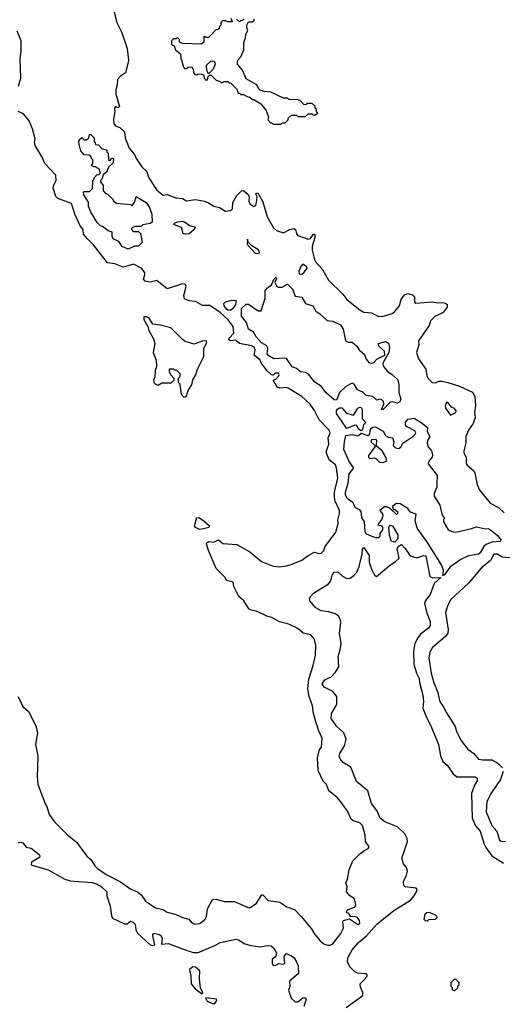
# Model space of a CAD drawing. Extents: x 1861455 to 2058065, y 200073 to 437907.
# Tile 468 of 574: x 1957056 to 1960785, y 363726 to 371338. Entities that reach past the tile are written whole.
import ezdxf

# ---------------------------------------------------------------- set-up
doc = ezdxf.new("R2010")
doc.units = 0

msp = doc.modelspace()

# ---------------------------------------------------------------- linework, layer by layer
at = {"layer": '0CON05XD'}
for points in [[(1957777.9, 371427.9), (1957806, 371315), (1957842.5, 371245), (1957885.6, 371115.6), (1957895.6, 371025), (1957887.9, 370985), (1957874.3, 370925.7), (1957835, 370900.6), (1957811.9, 370875), (1957809.2, 370835), (1957798, 370795), (1957798.8, 370765), (1957827.5, 370665), (1957815, 370657.5), (1957795, 370667.5), (1957787.5, 370655), (1957791.2, 370631.2), (1957780.6, 370565), (1957782.2, 370535), (1957795, 370517.5), (1957830, 370505), (1957865, 370470), (1957872, 370425), (1957901.2, 370345), (1957943.8, 370295), (1957955.8, 370265), (1957999.5, 370199.5), (1958037.5, 370165), (1958051.7, 370121.7), (1958112.3, 370022.3), (1958165, 369982.5), (1958195, 369986.7), (1958261.7, 369961.7), (1958315, 369956.7), (1958345, 369937.5), (1958415, 369947.5), (1958483.9, 369933.9), (1958515, 369923.3), (1958555, 369897.5), (1958600, 369885), (1958645, 369857.5), (1958687, 369863), (1958700, 369875), (1958702.5, 369925), (1958735, 369980), (1958770, 370015), (1958785, 370016.7), (1958823.3, 369985), (1958828.8, 369965), (1958826.2, 369935), (1958833.9, 369913.9), (1958865, 369894), (1958880, 369905), (1958886, 369925), (1958890, 369965), (1958880, 369995), (1958895, 370000), (1958935, 369930), (1958968.8, 369815), (1959018, 369728), (1959039.3, 369709.3), (1959095, 369690), (1959144.1, 369715.9), (1959175, 369723.3), (1959186.1, 369716.1), (1959194.3, 369685), (1959205, 369669.2), (1959285, 369640), (1959303, 369647), (1959325, 369680), (1959335, 369680), (1959340, 369665), (1959316.7, 369585), (1959316.7, 369555), (1959333.3, 369485), (1959343.9, 369463.9), (1959396.1, 369406.1), (1959442.5, 369325), (1959552.5, 369215), (1959582.5, 369175), (1959683.9, 369093.9), (1959715, 369077.5), (1959775, 369072.5), (1959825, 369046.7), (1959856.1, 369043.9), (1959935, 369066.7), (1959951.7, 369078.3), (1959990, 369125), (1960004.1, 369175.9), (1960029.3, 369210.7), (1960055, 369220), (1960090.7, 369210.7), (1960107.5, 369195), (1960106.2, 369165), (1960106.7, 369155), (1960116.2, 369146.2), (1960245, 369155.8), (1960285, 369150), (1960325, 369152.5), (1960347, 369147), (1960360, 369135), (1960360, 369115), (1960327.5, 369075), (1960265, 369042.5), (1960231.2, 369008.8), (1960220, 368975), (1960137.5, 368855), (1960140, 368825), (1960123.3, 368765), (1960137.5, 368715), (1960193.3, 368635), (1960202.5, 368585), (1960213, 368563), (1960243.8, 368533.8), (1960268.3, 368531.7), (1960295, 368542.5), (1960315, 368543.3), (1960365, 368533.3), (1960453.9, 368503.9), (1960555, 368457.5), (1960572.5, 368425), (1960577.5, 368355), (1960570, 368305), (1960576.4, 368263.6), (1960560, 368215), (1960524.1, 368165.9), (1960503.3, 368115), (1960503.6, 368066.4), (1960487.5, 368005), (1960488.3, 367988.3), (1960506.4, 367956.4), (1960507, 367907), (1960512.5, 367895), (1960563, 367853), (1960572.5, 367835), (1960590, 367745), (1960607.5, 367705), (1960690.7, 367600.7), (1960755.8, 367565.8), (1960800, 367525)], [(1958688.3, 371348.3), (1958698.3, 371321.7), (1958665, 371320), (1958645, 371330), (1958621.7, 371328.3), (1958610, 371315), (1958610, 371295), (1958600, 371285), (1958598.3, 371271.7), (1958588.3, 371261.7), (1958571.7, 371258.3), (1958540, 371225), (1958515, 371200), (1958495, 371200), (1958485, 371210), (1958480, 371205), (1958480, 371165), (1958461.7, 371148.3), (1958313, 371153), (1958290, 371165), (1958290, 371185), (1958275, 371200), (1958265, 371190), (1958245, 371190), (1958230, 371175), (1958230, 371145), (1958250, 371135), (1958260, 371105), (1958297.5, 371075), (1958300, 371035), (1958307, 371027), (1958321.7, 370971.7), (1958331.7, 370961.7), (1958345, 370960), (1958358.3, 370971.7), (1958385, 370972.5), (1958397.5, 370955), (1958398.3, 370928.3), (1958410, 370915), (1958425, 370912.5), (1958435, 370920), (1958467, 370917), (1958478.3, 370908.3), (1958482.5, 370885), (1958495, 370870), (1958507, 370873), (1958511.7, 370898.3), (1958521.7, 370908.3), (1958535, 370910), (1958575, 370870), (1958605, 370860), (1958615, 370850), (1958635, 370860), (1958665, 370860), (1958675, 370850), (1958685, 370850), (1958735, 370800), (1958745, 370770), (1958755, 370770), (1958765, 370760), (1958785, 370760), (1958813, 370743), (1958835, 370740), (1958855, 370720), (1958865, 370720), (1958918.3, 370688.3), (1958960, 370635), (1958977.5, 370585), (1958973, 370563), (1958995, 370540), (1959005, 370540), (1959015, 370530), (1959075, 370530)], [(1958790, 371345), (1958778.3, 371331.7), (1958765, 371330), (1958755, 371320), (1958731.7, 371341.7)], [(1959075, 370530), (1959085, 370540), (1959108.3, 370541.7), (1959128.3, 370561.7), (1959131.7, 370578.3), (1959155, 370600), (1959195, 370600), (1959205, 370590), (1959265, 370590), (1959285, 370610), (1959315, 370610), (1959321.7, 370601.7), (1959335, 370600), (1959360, 370615), (1959350, 370625), (1959350, 370645), (1959340, 370655), (1959338.3, 370668.3), (1959315, 370690), (1959275, 370690), (1959268.3, 370681.7), (1959255, 370680), (1959225, 370710), (1959207, 370717), (1959135, 370720), (1959125, 370730), (1959095, 370730), (1958997, 370777), (1958945, 370782.5), (1958913, 370793), (1958900, 370805), (1958887.5, 370835), (1958805, 370880), (1958777, 370947), (1958740, 370995), (1958738.3, 371011.7), (1958742.5, 371025), (1958765, 371050), (1958787.5, 371105), (1958788.3, 371161.7), (1958800, 371195), (1958803, 371227), (1958820, 371255), (1958810, 371275), (1958810, 371295), (1958825, 371320), (1958858.3, 371321.7), (1958867.5, 371332.5), (1958867.5, 371345)], [(1957045.3, 370824.7), (1957065.4, 370885), (1957059.1, 371035), (1957067.1, 371095), (1957067.8, 371175), (1957035, 371250)], [(1958515, 370920), (1958502.5, 370945), (1958500, 370985), (1958535, 371020), (1958555, 371017.5), (1958565, 371010), (1958567.5, 370995), (1958550, 370955), (1958515, 370920)], [(1957042.5, 366105), (1957082.5, 366025), (1957125, 365990), (1957179.3, 365879.3), (1957192.5, 365825), (1957176.7, 365735), (1957196.7, 365645), (1957190, 365485), (1957197, 365427), (1957253.3, 365275), (1957266.2, 365255), (1957283.3, 365195), (1957325, 365137.5), (1957425, 365037.5), (1957495, 364980), (1957575, 364872.5), (1957606.7, 364845), (1957635.9, 364795.9), (1957655.9, 364775.9), (1957725, 364728.8), (1957835, 364673.1), (1957915, 364615.8), (1957965, 364596.2), (1957993.9, 364573.9), (1958027.5, 364525), (1958105, 364473.3), (1958165, 364460), (1958195, 364440), (1958265, 364421.2), (1958315, 364396.7), (1958363.6, 364383.6), (1958385, 364357.5), (1958407, 364347), (1958447.7, 364352.3), (1958490, 364385), (1958500, 364405), (1958508, 364465), (1958545, 364536.7), (1958575, 364540), (1958635, 364520), (1958715, 364522), (1958820, 364475), (1958835, 364473.3), (1958885, 364507.5), (1958927, 364573), (1958935, 364573.3), (1958975, 364530), (1959065, 364516.2), (1959119.3, 364479.3), (1959178.3, 364458.3), (1959230, 364405), (1959310.5, 364310.5), (1959336.2, 364265), (1959377.3, 364217.3), (1959405, 364193.8), (1959435, 364183.8), (1959455, 364183.8), (1959475, 364193.8), (1959536.6, 364273.4), (1959558, 364315), (1959552.5, 364365), (1959556.7, 364373.3), (1959605, 364387.5), (1959665, 364346.9), (1959675.3, 364344.7), (1959684.5, 364355), (1959680.4, 364375), (1959665, 364397.8), (1959643.8, 364406.2), (1959615, 364402.5), (1959598, 364428), (1959580, 364435), (1959580, 364445), (1959595, 364460), (1959645, 364477.5), (1959652.5, 364495), (1959643, 364543), (1959607.5, 364565), (1959580, 364595), (1959586.7, 364635), (1959575.7, 364665), (1959588.1, 364695), (1959601.9, 364765), (1959630, 364835), (1959685, 364890), (1959715, 364913.8), (1959749.3, 364930.7), (1959757.5, 364945), (1959728.8, 364985), (1959724.2, 365034.2), (1959705, 365107.5), (1959685, 365130), (1959633.6, 365143.6), (1959617, 365157), (1959588.3, 365218.3), (1959538.3, 365291.7), (1959510, 365325), (1959445, 365377.5), (1959426.7, 365425), (1959401.7, 365451.7), (1959363.3, 365535), (1959357, 365633), (1959373, 365697), (1959387.5, 365715), (1959392, 365785), (1959363.8, 365845), (1959348.8, 365895), (1959326.2, 365975), (1959318.8, 366035), (1959292.5, 366105), (1959282.2, 366165), (1959290.9, 366239.1), (1959323.8, 366345), (1959341.2, 366425), (1959343.6, 366503.6), (1959331.7, 366551.7), (1959305, 366582.5), (1959246.1, 366596.1), (1959205, 366631.2), (1959135, 366666.2), (1959064.2, 366684.2), (1959005, 366717.1), (1958965, 366725.8), (1958885, 366765.7), (1958855, 366771.9), (1958830, 366780), (1958786.7, 366845), (1958748.3, 366878.3), (1958710, 366955), (1958705, 366988.8), (1958655, 367003.8), (1958643.3, 367025), (1958574.2, 367094.2), (1958513.8, 367235), (1958500, 367285), (1958502.5, 367295), (1958516.4, 367303.6), (1958555, 367298.8), (1958593, 367317), (1958625, 367287.5), (1958735, 367280), (1958835, 367223.8), (1958925, 367150), (1959013.6, 367113.6), (1959065, 367108.8), (1959115, 367116.2), (1959153.9, 367126.1), (1959235, 367160), (1959285, 367196.7), (1959335, 367222.5), (1959370.7, 367210.7), (1959385, 367213.3), (1959406.2, 367235), (1959416.7, 367265), (1959497.5, 367375), (1959516.4, 367443.6), (1959515, 367470), (1959528.3, 367521.7), (1959528, 367545), (1959492.5, 367615), (1959487.9, 367647.9), (1959488.2, 367685), (1959514.2, 367795), (1959504.3, 367874.3), (1959495, 367896.2), (1959446.4, 367936.4), (1959426.4, 367986.4), (1959426.2, 368005), (1959443.6, 368056.4), (1959440, 368105), (1959454, 368145), (1959447.5, 368165), (1959370, 368245), (1959335, 368316.7), (1959301.2, 368365), (1959235, 368426.2), (1959129.5, 368489.5), (1959115, 368494), (1959065, 368490), (1959047.3, 368497.3), (1959017.5, 368545), (1959020, 368555), (1959035, 368560), (1959055, 368581.2), (1959061.2, 368595), (1959056.7, 368605), (1959030, 368605), (1959015, 368590), (1959000, 368595), (1958965, 368626.7), (1958922.9, 368685), (1958915, 368705.6), (1958868.9, 368745), (1958874.4, 368785), (1958867.4, 368807.4), (1958847.7, 368817.7), (1958755, 368834.2), (1958738.6, 368848.6), (1958725, 368860.3), (1958685, 368854.1), (1958671.8, 368861.8), (1958674.7, 368875), (1958710.9, 368915), (1958706.5, 368966.5), (1958668, 369018), (1958605, 369073.8), (1958525, 369127.5), (1958468.1, 369128.1), (1958415, 369158.9), (1958365, 369164.8), (1958330.3, 369180.3), (1958324.3, 369205.7), (1958341.2, 369275), (1958333.6, 369293.6), (1958315, 369296.7), (1958195, 369257.5), (1958115, 369322.5), (1958065, 369309.4), (1958025, 369315.7), (1958011.8, 369331.8), (1958022.8, 369365), (1958022.2, 369382.2), (1957998.8, 369415), (1957935, 369447.3), (1957855, 369423.8), (1957791.2, 369451.2), (1957735, 369459.2), (1957626.2, 369596.2), (1957578.7, 369645), (1957550, 369680), (1957545.2, 369715.2), (1957523.5, 369745), (1957482, 369835), (1957455.6, 369915.6), (1957350, 369955), (1957335, 369970), (1957315.5, 370035), (1957319.5, 370060.5), (1957337.1, 370095), (1957334, 370135), (1957251.2, 370225), (1957230, 370275), (1957179.2, 370359.2), (1957169.4, 370385), (1957175, 370416.7), (1957153.5, 370495), (1957129.5, 370555), (1957085, 370608.8), (1957045, 370629.2)], [(1957895, 369564), (1957847.5, 369585), (1957823, 369623), (1957777.5, 369645), (1957770, 369665), (1957770, 369695), (1957740, 369705), (1957695, 369740), (1957680, 369745), (1957655, 369770), (1957605, 369850), (1957586.7, 369895), (1957587, 369927), (1957552.5, 369985), (1957550, 370005), (1957555, 370010), (1957595, 370010), (1957618.3, 370031.7), (1957620, 370095), (1957630, 370105), (1957630, 370115), (1957651.7, 370138.3), (1957668.3, 370141.7), (1957680, 370155), (1957668.3, 370188.3), (1957655, 370190), (1957645, 370200), (1957625, 370200), (1957611.7, 370211.7), (1957620, 370225), (1957620, 370255), (1957610, 370265), (1957608.3, 370278.3), (1957591.7, 370291.7), (1957553, 370293), (1957527.5, 370325), (1957513, 370387), (1957515, 370410), (1957535, 370427.5), (1957555, 370410), (1957575, 370410), (1957590, 370425), (1957595, 370450), (1957605, 370450), (1957630, 370425), (1957630, 370395), (1957640, 370385), (1957641.7, 370371.7), (1957665, 370370), (1957691.7, 370341.7), (1957728.3, 370328.3), (1957730, 370315), (1957740, 370305), (1957741.7, 370251.7), (1957758.3, 370251.7), (1957765, 370270), (1957780, 370265), (1957778.3, 370231.7), (1957741.7, 370198.3), (1957728.3, 370161.7), (1957701.7, 370138.3), (1957690, 370105), (1957680, 370095), (1957680, 370085), (1957700, 370055), (1957700, 370015), (1957720, 369995), (1957735, 369990), (1957775, 369950), (1957783.6, 369933.6), (1957805, 369920), (1957915, 369910), (1957925, 369900), (1957941.7, 369928.3), (1957955, 369970), (1958033.3, 369925), (1958060, 369885), (1958076.7, 369835), (1958078.3, 369771.7), (1958065, 369762.5), (1958008.3, 369751.7), (1957995, 369740), (1957945, 369740), (1957920, 369725), (1957920, 369715), (1957931.7, 369701.7), (1957975, 369700), (1957990, 369685), (1958002.5, 369615), (1957975, 369587.5), (1957942.5, 369587.5), (1957895, 369564)], [(1958335, 369679.4), (1958318.8, 369685), (1958305, 369732.5), (1958251.2, 369751.2), (1958247.5, 369755), (1958252.5, 369765), (1958275, 369775.8), (1958315, 369779.2), (1958335, 369773.8), (1958367, 369747), (1958412.5, 369735), (1958403.8, 369715), (1958365, 369683.5), (1958335, 369679.4)], [(1958905, 369530), (1958910, 369535), (1958903.3, 369555), (1958849.5, 369589.5), (1958820, 369620), (1958815, 369640), (1958814.2, 369605), (1958820, 369595), (1958874.2, 369534.2), (1958905, 369530)], [(1959235, 369371.4), (1959254, 369385), (1959276.2, 369415), (1959275, 369427.5), (1959245, 369446.7), (1959229.3, 369430.7), (1959213.8, 369395), (1959214.3, 369374.3), (1959235, 369371.4)], [(1959865, 368323.8), (1959852.5, 368325), (1959870.8, 368365), (1959866.5, 368386.5), (1959855, 368398.8), (1959835, 368403.3), (1959815, 368397.5), (1959785, 368424), (1959733.9, 368433.9), (1959707.3, 368457.3), (1959665, 368477.5), (1959639.3, 368519.3), (1959625, 368527.5), (1959577, 368503), (1959526.7, 368455), (1959503, 368397), (1959485, 368400), (1959421.1, 368455), (1959386.1, 368506.1), (1959336.7, 368535), (1959287.4, 368597.4), (1959265, 368611.1), (1959225, 368615.7), (1959195, 368640.8), (1959162.5, 368655), (1959118.3, 368718.3), (1959105, 368722.3), (1959020, 368715), (1958975, 368742.1), (1958967.7, 368755), (1958972.5, 368795), (1958965.9, 368815.9), (1958925, 368840), (1958882, 368885), (1958862.1, 368922.1), (1958823.3, 368945), (1958807.7, 368997.7), (1958770, 369045), (1958770, 369105), (1958805, 369140), (1958825, 369140), (1958898.3, 369088.3), (1958921.7, 369088.3), (1958952.5, 369185), (1958953.3, 369245), (1958970, 369265), (1959002.3, 369287.7), (1959022.5, 369335), (1959035, 369347.5), (1959040, 369335), (1959028.6, 369305), (1959039.4, 369279.4), (1959055, 369270.9), (1959085, 369270.8), (1959125, 369293.8), (1959164, 369255), (1959185, 369201.4), (1959235, 369192.2), (1959264.7, 369144.7), (1959320, 369125), (1959343.6, 369083.6), (1959374.4, 369065), (1959432, 369012), (1959475, 369006.2), (1959535, 368977.8), (1959554.6, 368945), (1959574.5, 368854.5), (1959595, 368844), (1959625, 368845.7), (1959661.9, 368815), (1959680, 368785), (1959720.3, 368750.3), (1959732.6, 368712.6), (1959755, 368688.1), (1959775, 368683.5), (1959791.5, 368688.5), (1959815, 368714), (1959876.2, 368743.8), (1959876, 368775), (1959831.4, 368815), (1959827.5, 368835), (1959885, 368850), (1959906.7, 368836.7), (1959913.8, 368805), (1959907.5, 368765), (1959867, 368693), (1959862.9, 368675), (1959870, 368655), (1959897.3, 368617.3), (1959934.3, 368595), (1959978.8, 368555), (1959986, 368515), (1959986.7, 368455), (1960002, 368405), (1959993.8, 368385), (1959975, 368372.9), (1959935, 368382.5), (1959915, 368378.8), (1959865, 368323.8)], [(1958685, 369090.8), (1958665, 369091.9), (1958655, 369100.8), (1958635.8, 369125), (1958632, 369145), (1958645, 369156.2), (1958695, 369170), (1958728.3, 369168.3), (1958722.5, 369135), (1958702.5, 369105), (1958685, 369090.8)], [(1958325, 368420), (1958335, 368422.5), (1958345, 368430), (1958358.3, 368471.7), (1958386.2, 368515), (1958393.3, 368555), (1958417.7, 368592.3), (1958428.3, 368631.7), (1958478.8, 368735), (1958478.9, 368795), (1958500.8, 368845), (1958498, 368855), (1958465, 368853.1), (1958405, 368830), (1958335, 368851.2), (1958314.3, 368864.3), (1958222.5, 368955), (1958144.1, 368975.9), (1958083.8, 368983.8), (1958055, 369030), (1958035, 369040), (1958015, 369040), (1958015, 369020), (1958047, 368967), (1958052.5, 368935), (1958089.5, 368869.5), (1958098.8, 368835), (1958086.7, 368765), (1958110, 368705), (1958112.5, 368655), (1958102.5, 368625), (1958100, 368575), (1958090, 368555), (1958093, 368533), (1958105, 368520), (1958125, 368512.5), (1958155, 368530), (1958225, 368530), (1958248.3, 368551.7), (1958250, 368565), (1958223, 368593), (1958212.5, 368615), (1958212.5, 368635), (1958215, 368640), (1958245, 368640), (1958251.7, 368631.7), (1958265, 368630), (1958295, 368600), (1958290, 368575), (1958280, 368565), (1958280, 368535), (1958290, 368525), (1958297, 368497), (1958303, 368443), (1958325, 368420)], [(1959695, 368160), (1959675, 368172.5), (1959661.7, 368201.7), (1959645, 368203.3), (1959585, 368177.5), (1959580.7, 368180.7), (1959504.2, 368294.2), (1959504.2, 368315), (1959515, 368330), (1959528.3, 368338.3), (1959545, 368337.5), (1959580, 368295), (1959635, 368280), (1959665, 368330), (1959678.3, 368341.7), (1959695, 368340), (1959702.5, 368325), (1959703, 368253), (1959730, 368225), (1959713, 368207), (1959705, 368170), (1959695, 368160)], [(1960385, 368280), (1960425, 368301.2), (1960429.2, 368315), (1960415, 368332), (1960393.1, 368343.1), (1960365, 368378.8), (1960355, 368378), (1960344.4, 368355), (1960346, 368335), (1960385, 368280)], [(1960322.5, 367042.5), (1960329.3, 367050.7), (1960331.2, 367078.8), (1960315.7, 367125), (1960202.5, 367305), (1960128.3, 367408.3), (1960112.5, 367465), (1960120, 367515), (1960075, 367530), (1960055, 367560), (1959995, 367594), (1959965, 367596.7), (1959937.5, 367575), (1959941.7, 367551.7), (1959955, 367552.5), (1959975.9, 367535.9), (1959975, 367520), (1959966.4, 367513.6), (1959918.3, 367558.3), (1959892.5, 367572.5), (1959875, 367573.3), (1959838.8, 367545), (1959858.5, 367518.5), (1959861.4, 367505), (1959853.2, 367476.8), (1959822.5, 367435), (1959825, 367430), (1959848.3, 367428.3), (1959860, 367415), (1959860, 367395), (1959840, 367365), (1959838.3, 367341.7), (1959827.5, 367332.5), (1959805, 367333.3), (1959735, 367360), (1959725, 367380), (1959720.8, 367455), (1959698.9, 367488.9), (1959695.2, 367535.2), (1959685, 367549.3), (1959651.5, 367565), (1959630.4, 367605), (1959587.1, 367637.1), (1959572.5, 367665), (1959572.7, 367685), (1959594.3, 367754.3), (1959602.1, 367827.9), (1959633.5, 367865), (1959634.5, 367875), (1959602.6, 367922.6), (1959561.1, 368015), (1959564.6, 368075.4), (1959577, 368123), (1959625, 368131.2), (1959665, 368121.2), (1959677.5, 368125), (1959695, 368142.5), (1959746.4, 368123.6), (1959762.5, 368135), (1959767.5, 368175), (1959785, 368187.5), (1959805, 368190), (1959865, 368157.5), (1959883, 368123), (1959905, 368111.2), (1959936.2, 368105), (1959946, 368075), (1959942.5, 368045), (1959959.3, 368029.3), (1959985, 368024.2), (1960001.2, 368035), (1960017, 368063), (1960095, 368116.7), (1960112.5, 368135), (1960117.5, 368145), (1960109.3, 368159.3), (1960045, 368192.5), (1960037.5, 368205), (1960037.5, 368225), (1960055, 368250), (1960105, 368258), (1960158.8, 368225), (1960207.5, 368185), (1960205.6, 368155), (1960223.8, 368115), (1960207.3, 368085), (1960204.4, 368065), (1960212.2, 368035), (1960237.5, 368005), (1960245.5, 367974.5), (1960241.9, 367955), (1960218.6, 367925), (1960212.9, 367905), (1960280.6, 367815), (1960279.2, 367750.8), (1960279.4, 367725), (1960258, 367675), (1960258, 367655), (1960301.9, 367585), (1960318, 367518), (1960325, 367500), (1960340, 367485), (1960330, 367475), (1960330, 367455), (1960367.5, 367395), (1960395, 367381.2), (1960425, 367376.2), (1960546.2, 367403.8), (1960585, 367418.1), (1960655, 367402.5), (1960675, 367403.3), (1960695, 367394.5), (1960745, 367353.8), (1960777.5, 367315), (1960765, 367303.3), (1960705, 367298.5), (1960659.8, 367280.2), (1960641.9, 367265), (1960615, 367217.5), (1960600, 367205), (1960525, 367193.3), (1960465, 367164.3), (1960378.8, 367105), (1960335, 367043.3), (1960322.5, 367042.5)], [(1959865, 367914.2), (1959892.5, 367927.5), (1959885.7, 367955.7), (1959856.7, 368005), (1959811.7, 368041.7), (1959816.4, 368086.4), (1959805, 368092.5), (1959775, 368090), (1959770, 368075), (1959800, 368045), (1959800, 368035), (1959752.2, 367967.8), (1959750, 367955), (1959765, 367944.5), (1959795, 367951.4), (1959808.8, 367945), (1959835, 367916.2), (1959865, 367914.2)], [(1958445, 367396.7), (1958415, 367413.3), (1958406.7, 367425), (1958425, 367490), (1958445, 367486.2), (1958482.3, 367462.3), (1958522.5, 367425), (1958517, 367413), (1958475, 367402.5), (1958445, 367396.7)], [(1959955, 367300), (1959930, 367305), (1959913, 367353), (1959907.5, 367415), (1959915, 367430), (1959937.5, 367425), (1959977.5, 367355), (1959977.5, 367325), (1959955, 367300)], [(1959577.3, 363702.7), (1959707.5, 363795), (1959707, 363817), (1959688.3, 363858.3), (1959687.5, 363885), (1959725, 363922.5), (1959740, 363945), (1959740, 363955), (1959731.7, 363961.7), (1959665, 363967.5), (1959645, 363976.7), (1959606.7, 364015), (1959590, 364055), (1959592, 364085), (1959625, 364148.8), (1959675, 364204), (1959736.2, 364255), (1959814.6, 364345.4), (1959947.8, 364452.2), (1960075, 364532), (1960105, 364566.2), (1960120.8, 364595), (1960126, 364615), (1960120, 364625), (1960035, 364633.8), (1960023.8, 364645), (1960021.2, 364675), (1960045.8, 364724.2), (1960053.1, 364755), (1960045, 364783.3), (1960022.6, 364812.6), (1960010.8, 364845), (1960010.8, 364865), (1960021.7, 364891.7), (1960052.5, 364985), (1960049.4, 365009.4), (1960033.1, 365043.1), (1959975, 365097.5), (1959876.6, 365136.6), (1959841.2, 365165), (1959815.7, 365225), (1959775, 365280), (1959745, 365375.8), (1959658.6, 365448.6), (1959615, 365558.8), (1959554.2, 365595), (1959531.9, 365625), (1959525.7, 365645), (1959528.9, 365665), (1959566.9, 365725), (1959578.6, 365775), (1959560.8, 365825), (1959505, 365875.8), (1959461.5, 365935), (1959464.5, 365975), (1959505.6, 366045), (1959505.7, 366105), (1959476.2, 366145), (1959408.8, 366178.8), (1959392.2, 366205), (1959412.9, 366235), (1959445, 366250.6), (1959458.8, 366255), (1959495.8, 366295), (1959520.8, 366335), (1959515.6, 366415), (1959533, 366467), (1959539.2, 366515), (1959526.5, 366595), (1959538.1, 366675), (1959535.8, 366695), (1959521.2, 366725), (1959495, 366746), (1959445, 366760.8), (1959385, 366768.8), (1959345, 366791.2), (1959298.8, 366845), (1959296.4, 366863.6), (1959305, 366882.5), (1959326.7, 366905), (1959442.1, 366977.9), (1959459.1, 367000.9), (1959470, 367045), (1959485, 367068), (1959515, 367068.8), (1959550, 367035), (1959585, 367018), (1959609.5, 367020.5), (1959638.3, 367041.7), (1959662, 367068), (1959679.2, 367110.8), (1959703.1, 367205), (1959704.2, 367245), (1959715, 367257.5), (1959756.7, 367195), (1959756.7, 367145), (1959775, 367090), (1959797.5, 367045), (1959813, 367033), (1959910, 367115), (1959960.7, 367149.3), (1959987.5, 367175), (1959973, 367247), (1959980, 367265), (1960005, 367280), (1960035, 367250), (1960074.1, 367194.1), (1960125, 367178.8), (1960175, 367196.7), (1960193, 367193), (1960223.8, 367033.8), (1960247, 367023), (1960310, 367025), (1960259.3, 366980.7), (1960227.5, 366895), (1960192.5, 366847.5), (1960183.8, 366825), (1960200.7, 366750.7), (1960228.5, 366685), (1960227.8, 366655), (1960215.3, 366634.7), (1960152.3, 366587.7), (1960134.4, 366565), (1960109.5, 366515), (1960099.4, 366455), (1960101.4, 366355), (1960121.8, 366285), (1960142.1, 366245), (1960144.5, 366215), (1960172.2, 366115), (1960176.7, 366066.7), (1960170.5, 366015), (1960193.6, 365956.4), (1960239.2, 365865), (1960292.5, 365735), (1960307.3, 365647.3), (1960324.4, 365604.4), (1960358, 365575), (1960405, 365508), (1960435, 365485.8), (1960574.3, 365484.3), (1960590, 365475), (1960591.4, 365455), (1960569.3, 365420.7), (1960546.9, 365355), (1960553.3, 365165), (1960576.9, 365105), (1960614.3, 365065), (1960644.2, 364965), (1960657.9, 364937.9), (1960703.8, 364875), (1960795, 364816.7)], [(1960895, 367171.4), (1960785, 367184.2), (1960745, 367206.2), (1960718.8, 367205), (1960693.2, 367156.8), (1960621.7, 367098.3), (1960526.2, 366985), (1960385.9, 366854.1), (1960361.2, 366805), (1960345.9, 366754.1), (1960366, 366625), (1960364, 366595), (1960345, 366568.8), (1960245.9, 366484.1), (1960225, 366447.5), (1960216.2, 366405), (1960234.2, 366285), (1960255, 366212.5), (1960283.8, 366145), (1960301.2, 366065), (1960326.7, 366035), (1960355, 365980), (1960420, 365875), (1960431.2, 365835), (1960470.3, 365760.3), (1960519.1, 365699.1), (1960564.2, 365664.2), (1960602.3, 365622.3), (1960635, 365615.8), (1960705, 365617.5), (1960751.3, 365591.3), (1960787.5, 365555)], [(1960792.9, 365525), (1960771.4, 365465), (1960700.3, 365359.7), (1960666, 365295), (1960660.8, 365215), (1960705, 365107.5), (1960743.9, 365063.9), (1960762.5, 364995), (1960777, 364987), (1960810, 364985)], [(1957043, 364977), (1957065, 364980), (1957080, 364975), (1957105, 364940), (1957145, 364932.5), (1957207.5, 364885), (1957212.5, 364875), (1957208.3, 364861.7), (1957147.5, 364825), (1957145, 364803.8), (1957275, 364765.8), (1957405, 364694), (1957445, 364682), (1957615, 364666.9), (1957653.3, 364655), (1957685, 364637.1), (1957730, 364595), (1957728.6, 364565), (1957755.5, 364485.5), (1957765, 364410), (1957772.7, 364392.7), (1957865, 364347.5), (1957885, 364347.5), (1957911.7, 364368.3), (1957935, 364360), (1957947.5, 364345), (1957953, 364303), (1957965, 364276.7), (1958065, 364186.7), (1958085, 364180), (1958100, 364185), (1958084.2, 364255), (1958085, 364267.5), (1958095, 364277.1), (1958136.2, 364266.2), (1958148.8, 364255), (1958156.7, 364235), (1958151.7, 364191.7), (1958205, 364197.5), (1958305, 364157.5), (1958395, 364128), (1958435, 364126.2), (1958565, 364180.8), (1958605, 364204.3), (1958725, 364230), (1958745.7, 364225.7), (1958795, 364193.8), (1958845, 364180), (1958915, 364171.2), (1958972.3, 364182.3), (1958998.6, 364178.6), (1959019.5, 364159.5), (1959041.2, 364125), (1959034.1, 364095.9), (1959006.4, 364073.6), (1959006.7, 364045), (1959015, 364027.5), (1959035, 364029.2), (1959057, 364043), (1959085, 364037.5), (1959105, 364042.5), (1959100, 364095), (1959115, 364120), (1959155, 364102.5), (1959175.9, 364085.9), (1959195.9, 364055.9), (1959207, 364023), (1959210, 363965), (1959140, 363905), (1959142.5, 363865), (1959132.5, 363835), (1959153.3, 363775), (1959185, 363746.7), (1959205, 363746.7), (1959243.6, 363776.4), (1959265, 363777.5), (1959270, 363765), (1959250.3, 363709.7)], [(1960205, 364370), (1960191.7, 364371.7), (1960182.5, 364382.5), (1960190, 364425), (1960203, 364437), (1960225, 364440), (1960231.7, 364431.7), (1960265, 364420), (1960280, 364405), (1960280, 364395), (1960267, 364383), (1960215, 364380), (1960205, 364370)], [(1958465, 363807.5), (1958470, 363815), (1958453.1, 363853.1), (1958444.4, 363924.4), (1958448.5, 363985), (1958415, 364012.5), (1958393, 364017), (1958367.5, 363995), (1958377.5, 363945), (1958380, 363885), (1958411.2, 363845), (1958465, 363807.5)], [(1960415, 363830), (1960400, 363835), (1960400, 363855), (1960390, 363865), (1960390, 363895), (1960415, 363920), (1960425, 363920), (1960450, 363895), (1960450, 363875), (1960440, 363865), (1960438.3, 363851.7), (1960415, 363830)], [(1958543, 363733), (1958565, 363733.3), (1958580, 363755), (1958577.5, 363765), (1958492.5, 363777.5), (1958505, 363750), (1958543, 363733)]]:
    msp.add_lwpolyline(points, dxfattribs=at)

doc.saveas('drawing.dxf')
